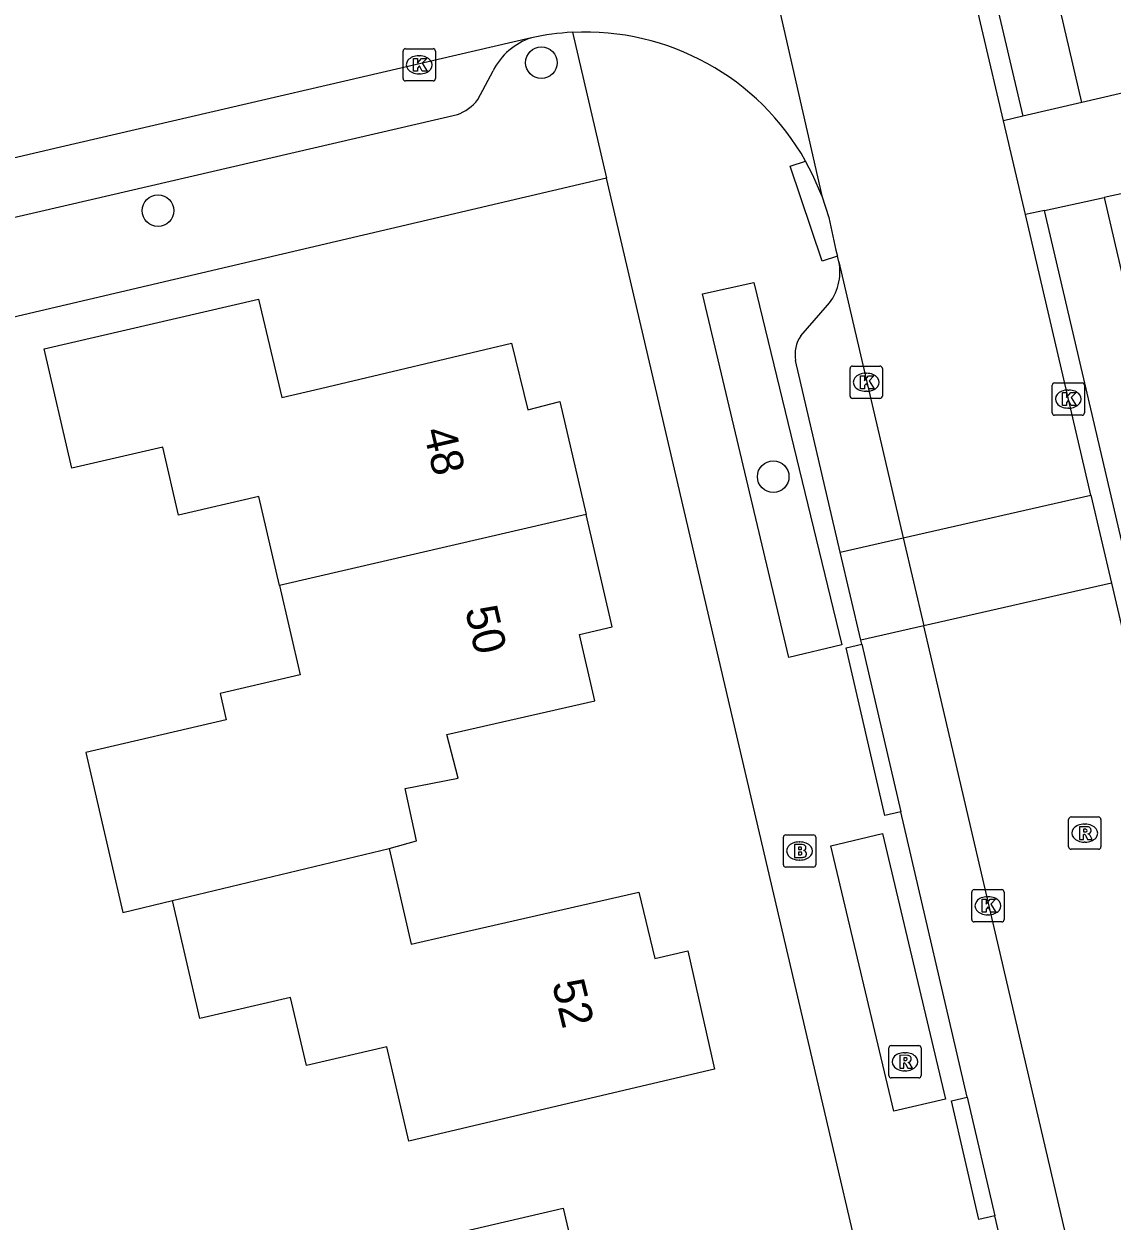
# Model space of a CAD drawing. Extents: x 157321 to 158827, y 386650 to 388532.
# Drawn here: x 157714.8 to 157748.49, y 387792.55 to 387829.62 of the extents above; entities that cross this region are included whole.
import ezdxf

# ---------------------------------------------------------------- set-up
doc = ezdxf.new("R2010")
doc.units = 0
for name, color, linetype in [('IMGEO_Boom', 7, 'Continuous'), ('IMGEO_Brandkraan', 7, 'Continuous'), ('IMGEO_Kolk', 7, 'Continuous'), ('IMGEO_Pand', 7, 'Continuous'), ('IMGEO_Pand_nummerreeks', 7, 'Continuous'), ('IMGEO_Parkeervlak_open', 7, 'Continuous'), ('IMGEO_Rijbaan_lokaal_open', 7, 'Continuous'), ('IMGEO_Rioolput', 7, 'Continuous'), ('IMGEO_Voetpad_open', 7, 'Continuous')]:
    doc.layers.add(name, color=color, linetype=linetype)

msp = doc.modelspace()

# ---------------------------------------------------------------- linework, layer by layer
at = {"layer": 'IMGEO_Boom'}
for centre in [(157730.826, 387828.414), (157718.957, 387823.835), (157738.002, 387815.596)]:
    msp.add_circle(centre, 0.489, dxfattribs=at)
at = {"layer": 'IMGEO_Brandkraan'}
for p, q in [((157738.317, 387803.583), (157738.317, 387804.435)), ((157738.392, 387804.509), (157739.244, 387804.509)), ((157739.318, 387804.435), (157739.318, 387803.583)), ((157738.805, 387804.289), (157738.83, 387804.289)), ((157738.828, 387803.729), (157738.803, 387803.729)), ((157739.244, 387803.509), (157738.392, 387803.509))]:
    msp.add_line(p, q, dxfattribs=at)
for points in [[(157738.317, 387803.583), (157738.317, 387804.435)], [(157738.392, 387804.509), (157739.244, 387804.509)], [(157739.318, 387804.435), (157739.318, 387803.583)], [(157738.665, 387804.209), (157738.665, 387803.809), (157738.878, 387803.809)], [(157738.896, 387804.209), (157738.665, 387804.209)], [(157738.844, 387804.128), (157738.79, 387804.128), (157738.79, 387804.052)], [(157738.79, 387804.052), (157738.843, 387804.052)], [(157738.852, 387803.976), (157738.79, 387803.976), (157738.79, 387803.895)], [(157738.79, 387803.895), (157738.852, 387803.895)], [(157739.244, 387803.509), (157738.392, 387803.509)]]:
    msp.add_lwpolyline(points, dxfattribs=at)
for centre, radius, start, end in [((157738.394, 387804.433), 0.0765, 91.552, 178.448), ((157738.394, 387804.433), 0.0765, 91.552, 178.448), ((157739.242, 387804.433), 0.0765, 1.552, 88.448), ((157739.242, 387804.433), 0.0765, 1.552, 88.448), ((157738.845, 387804.09), 0.0379, 267.8285, 90.9355), ((157738.853, 387803.935), 0.0404, 269.8759, 90.5077), ((157738.9, 387804.064), 0.145, 59.4692, 91.5367), ((157738.925, 387804.111), 0.0922, 285.5137, 58.1501), ((157738.93, 387803.919), 0.105, 301.3115, 78.989), ((157738.884, 387804.06), 0.251, 268.6676, 293.5347), ((157738.394, 387803.585), 0.0765, 181.552, 268.448), ((157738.394, 387803.585), 0.0765, 181.552, 268.448), ((157739.242, 387803.585), 0.0765, 271.552, 358.448), ((157739.242, 387803.585), 0.0765, 271.552, 358.448)]:
    msp.add_arc(centre, radius, start, end, dxfattribs=at)
for centre, major_axis, ratio, start_param, end_param in [((157738.804, 387804.009), (-0.387, 0.002), 0.722429, 4.712389, 7.853982), ((157738.829, 387804.009), (-0.39, 0.002), 0.717154, 1.570796, 4.712389)]:
    msp.add_ellipse(centre, major_axis=major_axis, ratio=ratio, start_param=start_param, end_param=end_param, dxfattribs=at)
at = {"layer": 'IMGEO_Kolk'}
for p, q in [((157726.617, 387828.85), (157727.469, 387828.85)), ((157726.542, 387827.924), (157726.542, 387828.776)), ((157727.03, 387828.63), (157727.055, 387828.63)), ((157727.543, 387828.776), (157727.543, 387827.924)), ((157727.053, 387828.07), (157727.028, 387828.07)), ((157727.469, 387827.85), (157726.617, 387827.85)), ((157740.381, 387818.095), (157740.381, 387818.947)), ((157740.456, 387819.021), (157741.308, 387819.021)), ((157740.869, 387818.801), (157740.894, 387818.801)), ((157741.382, 387818.947), (157741.382, 387818.095)), ((157746.639, 387817.576), (157746.639, 387818.428)), ((157746.714, 387818.502), (157747.566, 387818.502)), ((157747.64, 387818.428), (157747.64, 387817.576)), ((157740.892, 387818.241), (157740.867, 387818.241)), ((157747.127, 387818.282), (157747.152, 387818.282)), ((157741.308, 387818.021), (157740.456, 387818.021)), ((157747.15, 387817.722), (157747.125, 387817.722)), ((157747.566, 387817.502), (157746.714, 387817.502)), ((157744.149, 387801.887), (157744.149, 387802.739)), ((157744.224, 387802.813), (157745.076, 387802.813)), ((157744.637, 387802.593), (157744.662, 387802.593)), ((157745.15, 387802.739), (157745.15, 387801.887)), ((157745.076, 387801.813), (157744.224, 387801.813)), ((157744.66, 387802.033), (157744.635, 387802.033))]:
    msp.add_line(p, q, dxfattribs=at)
for points in [[(157726.617, 387828.85), (157727.469, 387828.85)], [(157726.542, 387827.924), (157726.542, 387828.776)], [(157726.863, 387828.55), (157726.986, 387828.55), (157726.986, 387828.399), (157727.116, 387828.55), (157727.28, 387828.55), (157727.134, 387828.399), (157727.287, 387828.15), (157727.135, 387828.15), (157727.05, 387828.314), (157726.986, 387828.247), (157726.986, 387828.15), (157726.863, 387828.15), (157726.863, 387828.55)], [(157727.543, 387828.776), (157727.543, 387827.924)], [(157727.469, 387827.85), (157726.617, 387827.85)], [(157740.381, 387818.095), (157740.381, 387818.947)], [(157740.456, 387819.021), (157741.308, 387819.021)], [(157741.382, 387818.947), (157741.382, 387818.095)], [(157740.702, 387818.721), (157740.825, 387818.721), (157740.825, 387818.57), (157740.955, 387818.721), (157741.119, 387818.721), (157740.973, 387818.57), (157741.126, 387818.321), (157740.974, 387818.321), (157740.889, 387818.485), (157740.825, 387818.418), (157740.825, 387818.321), (157740.702, 387818.321), (157740.702, 387818.721)], [(157746.639, 387817.576), (157746.639, 387818.428)], [(157746.714, 387818.502), (157747.566, 387818.502)], [(157747.64, 387818.428), (157747.64, 387817.576)], [(157746.96, 387818.202), (157747.083, 387818.202), (157747.083, 387818.051), (157747.213, 387818.202), (157747.377, 387818.202), (157747.231, 387818.051), (157747.384, 387817.802), (157747.232, 387817.802), (157747.147, 387817.966), (157747.083, 387817.899), (157747.083, 387817.802), (157746.96, 387817.802), (157746.96, 387818.202)], [(157741.308, 387818.021), (157740.456, 387818.021)], [(157747.566, 387817.502), (157746.714, 387817.502)], [(157744.149, 387801.887), (157744.149, 387802.739)], [(157744.224, 387802.813), (157745.076, 387802.813)], [(157744.47, 387802.513), (157744.593, 387802.513), (157744.593, 387802.362), (157744.723, 387802.513), (157744.887, 387802.513), (157744.741, 387802.362), (157744.894, 387802.113), (157744.742, 387802.113), (157744.657, 387802.277), (157744.593, 387802.21), (157744.593, 387802.113), (157744.47, 387802.113), (157744.47, 387802.513)], [(157745.15, 387802.739), (157745.15, 387801.887)], [(157745.076, 387801.813), (157744.224, 387801.813)]]:
    msp.add_lwpolyline(points, dxfattribs=at)
for centre, start, end in [((157726.619, 387828.774), 91.552, 178.448), ((157726.619, 387828.774), 91.552, 178.448), ((157727.467, 387828.774), 1.552, 88.448), ((157727.467, 387828.774), 1.552, 88.448), ((157726.619, 387827.926), 181.552, 268.448), ((157726.619, 387827.926), 181.552, 268.448), ((157727.467, 387827.926), 271.552, 358.448), ((157727.467, 387827.926), 271.552, 358.448), ((157740.458, 387818.945), 91.552, 178.448), ((157740.458, 387818.945), 91.552, 178.448), ((157741.306, 387818.945), 1.552, 88.448), ((157741.306, 387818.945), 1.552, 88.448), ((157746.716, 387818.426), 91.552, 178.448), ((157746.716, 387818.426), 91.552, 178.448), ((157747.564, 387818.426), 1.552, 88.448), ((157747.564, 387818.426), 1.552, 88.448), ((157740.458, 387818.097), 181.552, 268.448), ((157740.458, 387818.097), 181.552, 268.448), ((157741.306, 387818.097), 271.552, 358.448), ((157741.306, 387818.097), 271.552, 358.448), ((157746.716, 387817.578), 181.552, 268.448), ((157746.716, 387817.578), 181.552, 268.448), ((157747.564, 387817.578), 271.552, 358.448), ((157747.564, 387817.578), 271.552, 358.448), ((157744.226, 387802.737), 91.552, 178.448), ((157744.226, 387802.737), 91.552, 178.448), ((157745.074, 387802.737), 1.552, 88.448), ((157745.074, 387802.737), 1.552, 88.448), ((157744.226, 387801.889), 181.552, 268.448), ((157744.226, 387801.889), 181.552, 268.448), ((157745.074, 387801.889), 271.552, 358.448), ((157745.074, 387801.889), 271.552, 358.448)]:
    msp.add_arc(centre, 0.0765, start, end, dxfattribs=at)
for centre, major_axis, ratio, start_param, end_param in [((157727.029, 387828.35), (-0.387, 0.002), 0.722429, 4.712389, 7.853982), ((157727.054, 387828.35), (-0.39, 0.002), 0.717154, 1.570796, 4.712389), ((157740.868, 387818.521), (-0.387, 0.002), 0.722429, 4.712389, 7.853982), ((157740.893, 387818.521), (-0.39, 0.002), 0.717154, 1.570796, 4.712389), ((157747.126, 387818.002), (-0.387, 0.002), 0.722429, 4.712389, 7.853982), ((157747.151, 387818.002), (-0.39, 0.002), 0.717154, 1.570796, 4.712389), ((157744.636, 387802.313), (-0.387, 0.002), 0.722429, 4.712389, 7.853982), ((157744.661, 387802.313), (-0.39, 0.002), 0.717154, 1.570796, 4.712389)]:
    msp.add_ellipse(centre, major_axis=major_axis, ratio=ratio, start_param=start_param, end_param=end_param, dxfattribs=at)
at = {"layer": 'IMGEO_Pand'}
for points in [[(157722.72, 387812.227), (157722.08, 387814.989), (157719.588, 387814.411), (157719.1, 387816.514), (157716.288, 387815.861), (157715.431, 387819.556), (157722.065, 387821.094), (157722.789, 387818.051), (157723.986, 387818.333), (157729.904, 387819.728), (157730.404, 387817.667), (157731.398, 387817.927), (157732.212, 387814.423)], [(157732.212, 387814.423), (157722.72, 387812.227)], [(157726.115, 387804.089), (157726.963, 387804.323), (157726.61, 387805.939), (157728.246, 387806.261), (157727.901, 387807.618), (157732.483, 387808.661), (157732.005, 387810.711), (157733.019, 387810.948), (157732.212, 387814.423)], [(157722.72, 387812.227), (157723.361, 387809.462), (157720.879, 387808.886), (157721.069, 387808.065), (157716.715, 387807.057), (157717.863, 387802.105), (157719.402, 387802.475)], [(157719.402, 387802.475), (157726.115, 387804.089)], [(157726.115, 387804.089), (157726.789, 387801.125), (157727.959, 387801.391), (157733.839, 387802.73), (157734.337, 387800.677), (157735.361, 387800.918), (157736.181, 387797.258), (157731.315, 387796.109), (157726.719, 387795.023), (157726.041, 387797.95), (157723.549, 387797.372), (157723.062, 387799.474), (157720.249, 387798.822), (157719.402, 387802.475)], [(157724.276, 387780.962), (157723.043, 387786.206), (157718.424, 387785.121), (157717.365, 387789.63), (157721.983, 387790.718), (157724.773, 387791.375), (157726.627, 387791.811), (157731.494, 387792.954), (157732.178, 387790.04), (157737.597, 387791.314), (157739.2, 387784.5)]]:
    msp.add_lwpolyline(points, dxfattribs=at)
at = {"layer": 'IMGEO_Parkeervlak_open'}
for points in [[(157740.078, 387813.262), (157742.025, 387813.705)], [(157742.661, 387810.978), (157740.713, 387810.535)]]:
    msp.add_lwpolyline(points, dxfattribs=at)
at = {"layer": 'IMGEO_Rijbaan_lokaal_open'}
for points in [[(157745.13, 387826.618), (157743.874, 387831.992), (157739.859, 387849.128)], [(157735.101, 387843.195), (157735.2, 387843.183), (157739.509, 387824.291)], [(157730.514, 387829.187), (157715.939, 387825.804), (157689.861, 387819.694)], [(157745.81, 387823.711), (157745.13, 387826.618)], [(157739.509, 387824.291), (157739.232, 387824.936), (157739.005, 387825.372)], [(157739.509, 387824.291), (157739.727, 387823.623), (157739.936, 387822.616), (157739.994, 387822.427)], [(157747.84, 387815.028), (157745.81, 387823.711)], [(157740.034, 387822.255), (157739.994, 387822.427)], [(157740.034, 387822.255), (157742.025, 387813.705)], [(157742.025, 387813.705), (157747.84, 387815.028)], [(157747.84, 387815.028), (157748.477, 387812.302)], [(157742.025, 387813.705), (157742.661, 387810.978)], [(157748.477, 387812.302), (157742.661, 387810.978)], [(157748.477, 387812.302), (157760.434, 387761.155), (157760.598, 387760.418), (157762.736, 387751.297)], [(157757.196, 387748.621), (157756.876, 387750), (157755.463, 387756.098), (157742.661, 387810.978)]]:
    msp.add_lwpolyline(points, dxfattribs=at)
for centre, radius, start, end in [((157732.203, 387821.345), 8.022, 92.9711, 102.1533), ((157732.174, 387821.527), 7.838, 29.3732, 92.8335)]:
    msp.add_arc(centre, radius, start, end, dxfattribs=at)
at = {"layer": 'IMGEO_Rioolput'}
for p, q in [((157747.148, 387804.136), (157747.148, 387804.988)), ((157747.223, 387805.062), (157748.075, 387805.062)), ((157747.636, 387804.842), (157747.661, 387804.842)), ((157748.149, 387804.988), (157748.149, 387804.136)), ((157748.075, 387804.062), (157747.223, 387804.062)), ((157747.659, 387804.282), (157747.634, 387804.282)), ((157741.581, 387797.058), (157741.581, 387797.91)), ((157741.656, 387797.984), (157742.508, 387797.984)), ((157742.069, 387797.764), (157742.094, 387797.764)), ((157742.582, 387797.91), (157742.582, 387797.058)), ((157742.508, 387796.984), (157741.656, 387796.984)), ((157742.092, 387797.204), (157742.067, 387797.204))]:
    msp.add_line(p, q, dxfattribs=at)
for points in [[(157747.148, 387804.136), (157747.148, 387804.988)], [(157747.223, 387805.062), (157748.075, 387805.062)], [(157747.737, 387804.76), (157747.485, 387804.762), (157747.485, 387804.362)], [(157748.149, 387804.988), (157748.149, 387804.136)], [(157747.485, 387804.362), (157747.609, 387804.362), (157747.609, 387804.524), (157747.62, 387804.524)], [(157747.663, 387804.681), (157747.609, 387804.681), (157747.609, 387804.6)], [(157747.609, 387804.6), (157747.661, 387804.6)], [(157747.667, 387804.495), (157747.738, 387804.362), (157747.878, 387804.362), (157747.813, 387804.488)], [(157748.075, 387804.062), (157747.223, 387804.062)], [(157741.581, 387797.058), (157741.581, 387797.91)], [(157741.656, 387797.984), (157742.508, 387797.984)], [(157742.17, 387797.682), (157741.918, 387797.684), (157741.918, 387797.284)], [(157742.582, 387797.91), (157742.582, 387797.058)], [(157741.918, 387797.284), (157742.042, 387797.284), (157742.042, 387797.446), (157742.053, 387797.446)], [(157742.096, 387797.603), (157742.042, 387797.603), (157742.042, 387797.522)], [(157742.042, 387797.522), (157742.094, 387797.522)], [(157742.1, 387797.417), (157742.171, 387797.284), (157742.311, 387797.284), (157742.246, 387797.41)], [(157742.508, 387796.984), (157741.656, 387796.984)]]:
    msp.add_lwpolyline(points, dxfattribs=at)
for centre, radius, start, end in [((157747.225, 387804.986), 0.0765, 91.552, 178.448), ((157747.225, 387804.986), 0.0765, 91.552, 178.448), ((157747.736, 387804.65), 0.109, 350.3612, 89.416), ((157748.073, 387804.986), 0.0765, 1.552, 88.448), ((157748.073, 387804.986), 0.0765, 1.552, 88.448), ((157747.619, 387804.471), 0.0533, 26.0293, 88.6989), ((157747.645, 387804.789), 0.19, 274.7715, 282.9687), ((157747.669, 387804.585), 0.0964, 77.0061, 93.1865), ((157747.683, 387804.642), 0.0378, 276.6634, 79.6772), ((157747.734, 387804.65), 0.112, 277.5842, 350.9817), ((157747.718, 387804.435), 0.108, 29.5134, 73.7905), ((157747.225, 387804.138), 0.0765, 181.552, 268.448), ((157747.225, 387804.138), 0.0765, 181.552, 268.448), ((157748.073, 387804.138), 0.0765, 271.552, 358.448), ((157748.073, 387804.138), 0.0765, 271.552, 358.448), ((157741.658, 387797.908), 0.0765, 91.552, 178.448), ((157741.658, 387797.908), 0.0765, 91.552, 178.448), ((157742.169, 387797.572), 0.109, 350.3612, 89.416), ((157742.506, 387797.908), 0.0765, 1.552, 88.448), ((157742.506, 387797.908), 0.0765, 1.552, 88.448), ((157742.052, 387797.393), 0.0533, 26.0293, 88.6989), ((157742.078, 387797.711), 0.19, 274.7715, 282.9687), ((157742.102, 387797.507), 0.0964, 77.0061, 93.1865), ((157742.116, 387797.564), 0.0378, 276.6634, 79.6772), ((157742.167, 387797.572), 0.112, 277.5842, 350.9817), ((157742.151, 387797.357), 0.108, 29.5134, 73.7905), ((157741.658, 387797.06), 0.0765, 181.552, 268.448), ((157741.658, 387797.06), 0.0765, 181.552, 268.448), ((157742.506, 387797.06), 0.0765, 271.552, 358.448), ((157742.506, 387797.06), 0.0765, 271.552, 358.448)]:
    msp.add_arc(centre, radius, start, end, dxfattribs=at)
for centre, major_axis, ratio, start_param, end_param in [((157747.635, 387804.562), (-0.387, 0.002), 0.722429, 4.712389, 7.853982), ((157747.66, 387804.562), (-0.39, 0.002), 0.717154, 1.570796, 4.712389), ((157742.068, 387797.484), (-0.387, 0.002), 0.722429, 4.712389, 7.853982), ((157742.093, 387797.484), (-0.39, 0.002), 0.717154, 1.570796, 4.712389)]:
    msp.add_ellipse(centre, major_axis=major_axis, ratio=ratio, start_param=start_param, end_param=end_param, dxfattribs=at)
at = {"layer": 'IMGEO_Voetpad_open'}
for points in [[(157747.561, 387827.185), (157745.222, 387837.216), (157743.38, 387836.787), (157745.729, 387826.758)], [(157731.787, 387829.356), (157732.841, 387824.842)], [(157728.856, 387827.273), (157729.329, 387828.168)], [(157750.318, 387827.827), (157747.561, 387827.185)], [(157747.561, 387827.185), (157745.729, 387826.758)], [(157704.746, 387821.369), (157716.174, 387824.019), (157728.223, 387826.808)], [(157745.729, 387826.758), (157745.13, 387826.618)], [(157739.994, 387822.427), (157739.517, 387822.268), (157738.531, 387825.214), (157739.005, 387825.372)], [(157732.841, 387824.842), (157689.538, 387814.686)], [(157751.274, 387746.222), (157750.377, 387750), (157747.568, 387761.828), (157732.841, 387824.842)], [(157751.015, 387824.836), (157748.247, 387824.238)], [(157748.247, 387824.238), (157752.019, 387808.053), (157750.191, 387807.63), (157746.406, 387823.84)], [(157746.406, 387823.84), (157748.247, 387824.238)], [(157746.406, 387823.84), (157745.81, 387823.711)], [(157738.485, 387810.002), (157735.815, 387821.256), (157737.402, 387821.608), (157740.126, 387810.39), (157738.485, 387810.002)], [(157738.855, 387819.959), (157739.688, 387820.905)], [(157740.078, 387813.262), (157738.695, 387819.198)], [(157740.713, 387810.535), (157740.078, 387813.262)], [(157741.949, 387805.221), (157741.462, 387805.109), (157740.258, 387810.304), (157740.741, 387810.415)], [(157740.741, 387810.415), (157740.713, 387810.535)], [(157740.741, 387810.415), (157741.949, 387805.221)], [(157744.01, 387796.384), (157741.949, 387805.221)], [(157741.735, 387795.949), (157739.787, 387804.171), (157741.387, 387804.549), (157743.341, 387796.33), (157741.735, 387795.949)], [(157744.865, 387792.718), (157744.37, 387792.603), (157743.519, 387796.27), (157744.01, 387796.384)], [(157744.01, 387796.384), (157744.865, 387792.718)], [(157747.834, 387779.976), (157744.865, 387792.718)]]:
    msp.add_lwpolyline(points, dxfattribs=at)
for centre, radius, start, end in [((157731.153, 387827.245), 2.044, 108.2166, 153.1689), ((157727.727, 387828.146), 1.427, 290.3263, 322.2755), ((157738.469, 387821.937), 1.597, 319.7489, 11.5006), ((157739.691, 387819.386), 1.013, 145.5635, 190.6895)]:
    msp.add_arc(centre, radius, start, end, dxfattribs=at)

# ---------------------------------------------------------------- texts
at = {"layer": 'IMGEO_Pand_nummerreeks'}
for s, rotation, p in [('48', 283.1178, (157727.167, 387817.019)), ('50', 283.1205, (157728.457, 387811.486)), ('52', 283.635, (157731.148, 387799.913))]:
    msp.add_text(s, height=1, rotation=rotation, dxfattribs=at).set_placement(p)

doc.saveas('drawing.dxf')
